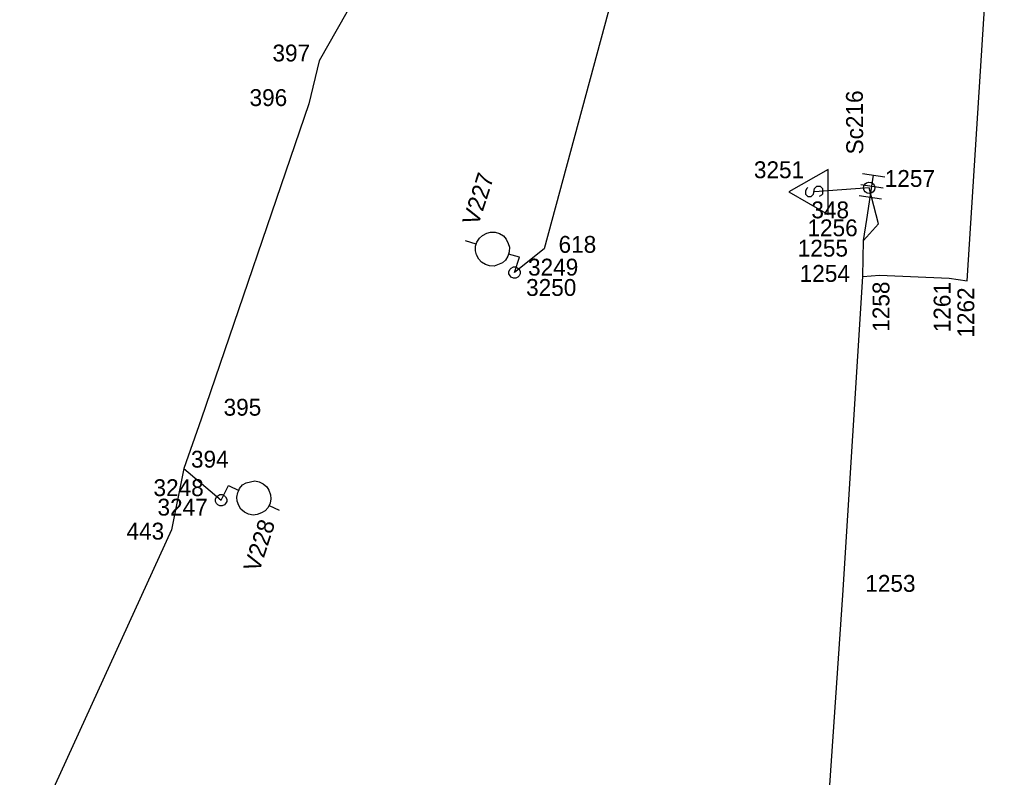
# Model space of a CAD drawing. Extents: x -535557 to -534097, y -1142175 to -1136716.
# Drawn here: x -534483.96 to -534440.77, y -1139981.16 to -1139947.45 of the extents above; entities that cross this region are included whole.
import ezdxf

# ---------------------------------------------------------------- set-up
doc = ezdxf.new("R2010")
doc.units = 0
doc.layers.add('Default', color=7, linetype='Continuous')
doc.layers.add('SS_SZDC', color=7, linetype='Continuous')

# ---------------------------------------------------------------- blocks, each defined once
blk = doc.blocks.new('POINT_DISPLAY')
at = {"layer": 'Default'}
blk.add_line((0, 0), (0, 0), dxfattribs=at)

msp = doc.modelspace()

# ---------------------------------------------------------------- linework, layer by layer
at = {"layer": 'SS_SZDC'}
for p, q in [((-534466.25, -1139941.489), (-534470.64, -1139949.299)), ((-534441.85, -1139959.079), (-534440.77, -1139942.01)), ((-534456.8, -1139943.42), (-534460.649, -1139957.649)), ((-534470.64, -1139949.299), (-534471.1, -1139951.209)), ((-534471.1, -1139951.209), (-534475.89, -1139965.219)), ((-534448.03, -1139954.12), (-534449.78, -1139955.12)), ((-534448.03, -1139956.12), (-534448.03, -1139954.12)), ((-534446.504, -1139954.297), (-534445.515, -1139954.447)), ((-534446.328, -1139954.719), (-534446.221, -1139954.685)), ((-534446.31, -1139956.35), (-534446.01, -1139954.372)), ((-534446.221, -1139954.685), (-534446.123, -1139954.7)), ((-534446.123, -1139954.7), (-534446.031, -1139954.764)), ((-534449.78, -1139955.12), (-534448.03, -1139956.12)), ((-534448.98, -1139954.97), (-534449.03, -1139955.07)), ((-534449.03, -1139955.07), (-534449.03, -1139955.22)), ((-534448.93, -1139954.92), (-534448.98, -1139954.97)), ((-534448.68, -1139955.22), (-534448.63, -1139954.97)), ((-534448.63, -1139954.97), (-534448.53, -1139954.87)), ((-534446.21, -1139954.94), (-534448.63, -1139955.12)), ((-534448.53, -1139954.87), (-534448.38, -1139954.87)), ((-534448.38, -1139954.87), (-534448.28, -1139954.97)), ((-534448.28, -1139954.97), (-534448.28, -1139955.22)), ((-534446.579, -1139954.791), (-534445.59, -1139954.941)), ((-534446.464, -1139954.951), (-534446.449, -1139954.853)), ((-534446.43, -1139955.058), (-534446.464, -1139954.951)), ((-534446.449, -1139954.853), (-534446.385, -1139954.761)), ((-534446.388, -1139955.115), (-534446.43, -1139955.058)), ((-534446.296, -1139955.179), (-534446.388, -1139955.115)), ((-534446.385, -1139954.761), (-534446.328, -1139954.719)), ((-534445.789, -1139956.54), (-534446.21, -1139954.94)), ((-534446.034, -1139955.118), (-534446.091, -1139955.16)), ((-534445.97, -1139955.026), (-534446.034, -1139955.118)), ((-534446.031, -1139954.764), (-534445.989, -1139954.821)), ((-534445.989, -1139954.821), (-534445.955, -1139954.928)), ((-534445.955, -1139954.928), (-534445.97, -1139955.026)), ((-534449.03, -1139955.22), (-534448.93, -1139955.32)), ((-534448.93, -1139955.32), (-534448.78, -1139955.32)), ((-534448.78, -1139955.32), (-534448.68, -1139955.22)), ((-534448.33, -1139955.27), (-534448.43, -1139955.32)), ((-534448.28, -1139955.22), (-534448.33, -1139955.27)), ((-534446.654, -1139955.286), (-534445.665, -1139955.436)), ((-534446.198, -1139955.194), (-534446.296, -1139955.179)), ((-534446.091, -1139955.16), (-534446.198, -1139955.194)), ((-534446.46, -1139957.28), (-534446.31, -1139956.35)), ((-534446.46, -1139957.28), (-534445.789, -1139956.54)), ((-534463.633, -1139957.349), (-534463.527, -1139957.172)), ((-534463.527, -1139957.172), (-534463.387, -1139957.058)), ((-534463.387, -1139957.058), (-534463.2, -1139956.959)), ((-534463.2, -1139956.959), (-534463.027, -1139956.907)), ((-534463.027, -1139956.907), (-534462.821, -1139956.918)), ((-534462.821, -1139956.918), (-534462.63, -1139956.976)), ((-534462.63, -1139956.976), (-534462.453, -1139957.082)), ((-534462.453, -1139957.082), (-534462.339, -1139957.222)), ((-534462.339, -1139957.222), (-534462.24, -1139957.409)), ((-534446.489, -1139958.879), (-534446.46, -1139957.28)), ((-534463.662, -1139957.445), (-534464.14, -1139957.299)), ((-534463.702, -1139957.746), (-534463.691, -1139957.54)), ((-534463.691, -1139957.54), (-534463.633, -1139957.349)), ((-534462.24, -1139957.409), (-534462.188, -1139957.582)), ((-534462.188, -1139957.582), (-534462.198, -1139957.788)), ((-534460.649, -1139957.649), (-534461.96, -1139958.709)), ((-534463.65, -1139957.919), (-534463.702, -1139957.746)), ((-534463.551, -1139958.106), (-534463.65, -1139957.919)), ((-534463.436, -1139958.246), (-534463.551, -1139958.106)), ((-534462.257, -1139957.979), (-534462.363, -1139958.156)), ((-534462.228, -1139957.883), (-534462.257, -1139957.979)), ((-534462.198, -1139957.788), (-534462.228, -1139957.883)), ((-534461.75, -1139958.03), (-534462.228, -1139957.883)), ((-534461.96, -1139958.709), (-534461.75, -1139958.03)), ((-534463.26, -1139958.352), (-534463.436, -1139958.246)), ((-534463.069, -1139958.411), (-534463.26, -1139958.352)), ((-534462.863, -1139958.421), (-534463.069, -1139958.411)), ((-534462.503, -1139958.27), (-534462.863, -1139958.421)), ((-534462.363, -1139958.156), (-534462.503, -1139958.27)), ((-534462.21, -1139958.659), (-534462.16, -1139958.559)), ((-534462.16, -1139958.559), (-534462.11, -1139958.509)), ((-534462.11, -1139958.509), (-534462.01, -1139958.459)), ((-534462.01, -1139958.459), (-534461.91, -1139958.459)), ((-534461.91, -1139958.459), (-534461.81, -1139958.509)), ((-534461.81, -1139958.509), (-534461.76, -1139958.559)), ((-534461.76, -1139958.559), (-534461.71, -1139958.659)), ((-534462.21, -1139958.759), (-534462.21, -1139958.659)), ((-534462.16, -1139958.859), (-534462.21, -1139958.759)), ((-534462.11, -1139958.909), (-534462.16, -1139958.859)), ((-534462.01, -1139958.959), (-534462.11, -1139958.909)), ((-534461.91, -1139958.959), (-534462.01, -1139958.959)), ((-534461.81, -1139958.909), (-534461.91, -1139958.959)), ((-534461.76, -1139958.859), (-534461.81, -1139958.909)), ((-534461.71, -1139958.759), (-534461.76, -1139958.859)), ((-534461.71, -1139958.659), (-534461.71, -1139958.759)), ((-534447.38, -1139973.049), (-534446.489, -1139958.879)), ((-534446.489, -1139958.879), (-534445.75, -1139958.819)), ((-534445.75, -1139958.819), (-534442.659, -1139958.959)), ((-534442.659, -1139958.959), (-534441.85, -1139959.079)), ((-534475.89, -1139965.219), (-534476.659, -1139967.42)), ((-534476.659, -1139967.42), (-534477.199, -1139970.149)), ((-534476.659, -1139967.42), (-534475, -1139968.829)), ((-534474.044, -1139968.151), (-534473.888, -1139968.06)), ((-534473.888, -1139968.06), (-534473.509, -1139967.967)), ((-534473.509, -1139967.967), (-534473.307, -1139968.01)), ((-534473.307, -1139968.01), (-534473.127, -1139968.097)), ((-534475, -1139968.829), (-534474.67, -1139968.18)), ((-534474.67, -1139968.18), (-534474.22, -1139968.399)), ((-534474.307, -1139968.69), (-534474.264, -1139968.489)), ((-534474.264, -1139968.489), (-534474.22, -1139968.399)), ((-534474.22, -1139968.399), (-534474.176, -1139968.309)), ((-534474.176, -1139968.309), (-534474.044, -1139968.151)), ((-534473.127, -1139968.097), (-534472.97, -1139968.23)), ((-534472.97, -1139968.23), (-534472.879, -1139968.385)), ((-534472.879, -1139968.385), (-534472.809, -1139968.586)), ((-534475.25, -1139968.779), (-534475.199, -1139968.679)), ((-534475.25, -1139968.879), (-534475.25, -1139968.779)), ((-534475.199, -1139968.979), (-534475.25, -1139968.879)), ((-534475.199, -1139968.679), (-534475.15, -1139968.629)), ((-534475.15, -1139968.629), (-534475.05, -1139968.579)), ((-534475.05, -1139968.579), (-534474.949, -1139968.579)), ((-534474.949, -1139968.579), (-534474.849, -1139968.629)), ((-534474.849, -1139968.629), (-534474.8, -1139968.679)), ((-534474.8, -1139968.679), (-534474.75, -1139968.779)), ((-534474.75, -1139968.879), (-534474.8, -1139968.979)), ((-534474.75, -1139968.779), (-534474.75, -1139968.879)), ((-534474.283, -1139968.869), (-534474.307, -1139968.69)), ((-534474.213, -1139969.069), (-534474.283, -1139968.869)), ((-534472.785, -1139968.765), (-534472.828, -1139968.966)), ((-534472.809, -1139968.586), (-534472.785, -1139968.765)), ((-534475.15, -1139969.029), (-534475.199, -1139968.979)), ((-534475.05, -1139969.079), (-534475.15, -1139969.029)), ((-534474.949, -1139969.079), (-534475.05, -1139969.079)), ((-534474.849, -1139969.029), (-534474.949, -1139969.079)), ((-534474.8, -1139968.979), (-534474.849, -1139969.029)), ((-534474.123, -1139969.225), (-534474.213, -1139969.069)), ((-534473.965, -1139969.358), (-534474.123, -1139969.225)), ((-534473.785, -1139969.445), (-534473.965, -1139969.358)), ((-534473.048, -1139969.304), (-534473.204, -1139969.395)), ((-534472.916, -1139969.146), (-534473.048, -1139969.304)), ((-534472.828, -1139968.966), (-534472.916, -1139969.146)), ((-534472.872, -1139969.056), (-534472.423, -1139969.275)), ((-534473.583, -1139969.488), (-534473.785, -1139969.445)), ((-534473.405, -1139969.464), (-534473.583, -1139969.488)), ((-534473.204, -1139969.395), (-534473.405, -1139969.464)), ((-534477.199, -1139970.149), (-534483.96, -1139984.94)), ((-534448.59, -1139990.899), (-534447.38, -1139973.049))]:
    msp.add_line(p, q, dxfattribs=at)

# ---------------------------------------------------------------- block references
for p in [(-534470.64, -1139949.299), (-534471.1, -1139951.209), (-534448.63, -1139955.12), (-534446.21, -1139954.94), (-534446.21, -1139954.94), (-534446.31, -1139956.35), (-534445.789, -1139956.54), (-534446.46, -1139957.28), (-534460.649, -1139957.649), (-534461.75, -1139958.03), (-534461.96, -1139958.709), (-534461.96, -1139958.709), (-534446.489, -1139958.879), (-534445.75, -1139958.819), (-534442.659, -1139958.959), (-534441.85, -1139959.079), (-534475.89, -1139965.219), (-534476.659, -1139967.42), (-534474.67, -1139968.18), (-534475, -1139968.829), (-534475, -1139968.829), (-534477.199, -1139970.149), (-534447.38, -1139973.049)]:
    msp.add_blockref('POINT_DISPLAY', p, dxfattribs=at)

# ---------------------------------------------------------------- texts
for s, p in [('397', (-534472.719, -1139949.323)), ('396', (-534473.737, -1139951.306)), ('3251', (-534451.328, -1139954.512)), ('1257', (-534445.514, -1139954.9)), ('348', (-534448.776, -1139956.297)), ('1256', (-534448.949, -1139957.094)), ('618', (-534460.006, -1139957.829)), ('1255', (-534449.38, -1139957.999)), ('3249', (-534461.363, -1139958.841)), ('1254', (-534449.294, -1139959.12)), ('3250', (-534461.449, -1139959.745)), ('395', (-534474.89, -1139965.069)), ('394', (-534476.339, -1139967.379)), ('3248', (-534478.004, -1139968.645)), ('3247', (-534477.826, -1139969.511)), ('443', (-534479.203, -1139970.577)), ('1253', (-534446.38, -1139972.899))]:
    msp.add_text(s, height=0.75, dxfattribs=at).set_placement(p)
for s, rotation, p in [('Sc216', 90.3756, (-534446.471, -1139953.453)), ('V227', 72, (-534463.584, -1139956.662)), ('1258', 90, (-534445.307, -1139961.339)), ('1261', 90, (-534442.592, -1139961.361)), ('1262', 90, (-534441.537, -1139961.598)), ('V228', 72, (-534473.312, -1139972.066))]:
    msp.add_text(s, height=0.75, rotation=rotation, dxfattribs=at).set_placement(p)

doc.saveas('drawing.dxf')
